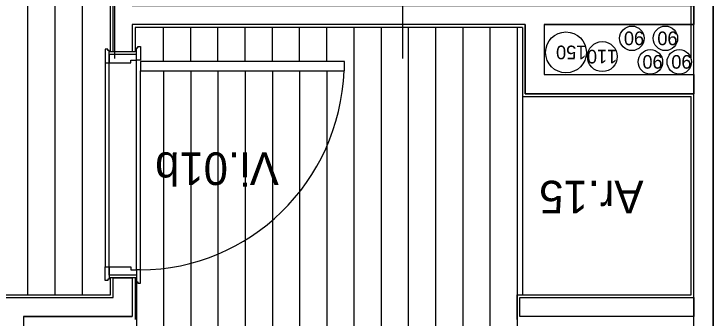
# Model space of a CAD drawing. Extents: x 1248 to 1356, y -443 to -224.
# Drawn here: x 1288.603 to 1291.174, y -235.881 to -234.765 of the extents above; entities that cross this region are included whole.
import ezdxf

# ---------------------------------------------------------------- set-up
doc = ezdxf.new("R2010")
doc.units = 0
for name, color, linetype in [('corte', 7, 'Continuous'), ('estereoctomias', 7, 'Continuous'), ('Level 1', 7, 'Continuous'), ('Level 10', 7, 'Continuous'), ('Level 13', 7, 'Continuous'), ('Level 4', 7, 'Continuous'), ('Level 40', 7, 'Continuous'), ('Level 41', 7, 'Continuous'), ('revestimentos', 7, 'Continuous'), ('vermelhos-tracej', 7, 'Continuous')]:
    doc.layers.add(name, color=color, linetype=linetype)

msp = doc.modelspace()

# ---------------------------------------------------------------- linework, layer by layer
at = {"layer": 'corte'}
for p, q in [((1290.4836, -234.804), (1290.4836, -235.0576)), ((1290.5536, -234.804), (1291.1035, -234.804)), ((1290.5536, -234.804), (1290.5536, -234.9876)), ((1290.5536, -234.9876), (1291.1035, -234.9876)), ((1290.4836, -235.0576), (1291.1035, -235.0576))]:
    msp.add_line(p, q, dxfattribs=at)
at = {"layer": 'estereoctomias'}
for points in [[(1291.1036, -233.124), (1291.1742, -233.124), (1291.1742, -238.1712), (1291.1042, -238.1713), (1291.1042, -237.4452)], [(1291.1035, -235.0576), (1290.4836, -235.0576), (1290.4836, -234.804), (1289.0385, -234.804), (1289.0385, -234.904), (1288.9685, -234.904), (1288.9685, -234.669), (1289.0386, -234.669), (1289.0386, -234.734), (1291.1035, -234.734), (1291.1035, -234.804), (1290.5536, -234.804), (1290.5536, -234.9876), (1291.1035, -234.9876)], [(1288.6383, -239.084), (1288.5683, -239.084), (1288.5683, -235.8765), (1287.7685, -235.8765), (1287.7685, -235.734), (1287.8385, -235.734), (1287.8385, -235.8065), (1288.9685, -235.8065), (1288.9685, -235.734), (1289.0385, -235.734), (1289.0385, -235.8765), (1288.6383, -235.8765)], [(1291.1035, -235.8765), (1290.4636, -235.8765), (1290.4636, -235.8065), (1291.1035, -235.8065)]]:
    msp.add_lwpolyline(points, close=True, dxfattribs=at)
at = {"layer": 'Level 1'}
for p, q in [((1291.1742, -239.234), (1291.1742, -228.764)), ((1291.1035, -234.804), (1291.1035, -233.1214)), ((1288.9685, -234.904), (1288.9685, -234.669)), ((1289.0385, -234.804), (1289.0385, -234.904)), ((1290.4836, -234.804), (1289.0386, -234.804)), ((1291.1035, -234.9876), (1291.1035, -234.804)), ((1289.0485, -234.904), (1288.9535, -234.904)), ((1291.1035, -235.8065), (1291.1035, -234.9876)), ((1288.9635, -235.734), (1288.9535, -235.734)), ((1289.0485, -235.734), (1288.9585, -235.734)), ((1288.9685, -235.8065), (1288.9685, -235.734)), ((1289.0385, -235.734), (1289.0385, -235.8765)), ((1289.0535, -235.734), (1289.0435, -235.734)), ((1287.8385, -235.8065), (1288.9685, -235.8065)), ((1290.4636, -235.8065), (1291.1035, -235.8065)), ((1290.4636, -235.8765), (1290.4636, -235.8065)), ((1291.1035, -239.084), (1291.1035, -235.8065)), ((1288.6383, -235.8765), (1288.6383, -239.084)), ((1288.6383, -235.8765), (1289.0385, -235.8765)), ((1291.1035, -235.8765), (1290.4636, -235.8765))]:
    msp.add_line(p, q, dxfattribs=at)
at = {"layer": 'Level 10'}
for p, q in [((1288.6535, -233.6103), (1288.6535, -235.7965)), ((1288.6535, -233.6103), (1288.6535, -235.7965)), ((1288.7535, -233.6103), (1288.7535, -235.7965)), ((1288.8535, -233.6103), (1288.8535, -235.7965)), ((1289.1535, -234.939), (1289.1535, -234.814)), ((1289.2535, -234.939), (1289.2535, -234.814)), ((1289.3535, -234.939), (1289.3535, -234.814)), ((1289.4535, -234.939), (1289.4535, -234.814)), ((1289.5535, -234.939), (1289.5535, -234.814)), ((1289.6535, -234.939), (1289.6535, -234.814)), ((1289.7535, -234.939), (1289.7535, -234.814)), ((1289.8535, -234.814), (1289.8535, -239.074)), ((1289.9535, -234.814), (1289.9535, -239.074)), ((1290.0535, -234.814), (1290.0535, -239.074)), ((1290.1535, -234.814), (1290.1535, -239.074)), ((1290.2535, -234.814), (1290.2535, -239.074)), ((1290.3535, -234.814), (1290.3535, -239.074)), ((1290.4535, -234.814), (1290.4535, -239.074)), ((1288.9535, -235.694), (1288.9535, -234.944)), ((1289.0535, -235.704), (1289.0535, -234.934)), ((1289.1535, -234.974), (1289.1535, -239.074)), ((1289.2535, -234.974), (1289.2535, -239.074)), ((1289.3535, -234.974), (1289.3535, -239.074)), ((1289.4535, -234.974), (1289.4535, -239.074)), ((1289.5535, -234.974), (1289.5535, -239.074)), ((1289.6535, -234.974), (1289.6535, -239.074)), ((1289.7535, -234.974), (1289.7535, -239.074)), ((1289.0535, -235.749), (1289.0535, -239.074))]:
    msp.add_line(p, q, dxfattribs=at)
at = {"layer": 'Level 13'}
for p, q in [((1290.4536, -234.814), (1290.4536, -235.7965)), ((1290.4736, -234.814), (1290.4736, -235.7965)), ((1288.9385, -234.894), (1288.9385, -234.944)), ((1288.9485, -234.894), (1288.9385, -234.894)), ((1288.9485, -234.899), (1288.9485, -234.894)), ((1288.9535, -234.899), (1288.9485, -234.899)), ((1288.9535, -234.944), (1288.9535, -234.899)), ((1289.0535, -234.934), (1289.0535, -234.889)), ((1289.0535, -234.889), (1289.0585, -234.889)), ((1289.0585, -234.889), (1289.0585, -234.884)), ((1289.0585, -234.884), (1289.0685, -234.884)), ((1289.0685, -234.884), (1289.0685, -234.934)), ((1289.0535, -234.914), (1288.9535, -234.914)), ((1288.9535, -234.914), (1288.9535, -234.944)), ((1289.0535, -234.934), (1289.0535, -234.914)), ((1288.9385, -234.944), (1288.9535, -234.944)), ((1288.9535, -234.944), (1289.0335, -234.944)), ((1289.0335, -234.944), (1289.0335, -234.934)), ((1289.0335, -234.934), (1289.0535, -234.934)), ((1289.0685, -234.934), (1289.0535, -234.934)), ((1289.8185, -234.939), (1289.0685, -234.939)), ((1289.0685, -234.939), (1289.0685, -234.974)), ((1289.8185, -234.974), (1289.8185, -234.939)), ((1289.0685, -234.974), (1289.8185, -234.974)), ((1288.9385, -235.744), (1288.9385, -235.694)), ((1288.9385, -235.694), (1288.9535, -235.694)), ((1288.9535, -235.724), (1288.9535, -235.694)), ((1288.9535, -235.694), (1289.0335, -235.694)), ((1288.9535, -235.694), (1288.9535, -235.739)), ((1289.0335, -235.694), (1289.0335, -235.704)), ((1289.0535, -235.724), (1288.9535, -235.724)), ((1289.0335, -235.704), (1289.0535, -235.704)), ((1289.0535, -235.704), (1289.0535, -235.724)), ((1289.0685, -235.704), (1289.0535, -235.704)), ((1289.0535, -235.704), (1289.0535, -235.749)), ((1289.0685, -235.754), (1289.0685, -235.704)), ((1288.9485, -235.744), (1288.9385, -235.744)), ((1288.9535, -235.739), (1288.9485, -235.739)), ((1288.9485, -235.739), (1288.9485, -235.744)), ((1289.0535, -235.749), (1289.0585, -235.749)), ((1289.0585, -235.749), (1289.0585, -235.754)), ((1289.0585, -235.754), (1289.0685, -235.754))]:
    msp.add_line(p, q, dxfattribs=at)
at = {"layer": 'Level 4'}
for p, q in [((1288.9385, -234.944), (1288.9385, -235.694)), ((1289.0685, -235.704), (1289.0685, -234.974))]:
    msp.add_line(p, q, dxfattribs=at)
msp.add_ellipse((1289.0685, -234.9408), major_axis=(0, 0.7632), ratio=0.982661, start_param=3.141593, end_param=4.668897, dxfattribs=at)
at = {"layer": 'Level 41'}
for centre, radius in [((1290.8758, -234.8543), 0.045), ((1290.9989, -234.8543), 0.045), ((1290.6335, -234.906), 0.075), ((1290.7671, -234.9214), 0.055), ((1290.944, -234.9407), 0.045), ((1291.0502, -234.9407), 0.045)]:
    msp.add_circle(centre, radius, dxfattribs=at)
at = {"layer": 'revestimentos'}
for p, q in [((1288.9585, -234.904), (1288.9585, -234.669)), ((1289.0485, -234.814), (1289.0485, -234.904)), ((1290.4736, -234.814), (1289.0485, -234.814)), ((1290.4736, -235.0676), (1291.0935, -235.0676)), ((1291.0935, -235.7965), (1291.0935, -235.0676)), ((1288.9585, -235.7965), (1288.9585, -235.734)), ((1289.0485, -235.734), (1289.0485, -235.8865)), ((1287.8485, -235.7965), (1288.9585, -235.7965)), ((1290.4536, -235.8865), (1290.4536, -235.7965)), ((1290.4536, -235.7965), (1291.0935, -235.7965))]:
    msp.add_line(p, q, dxfattribs=at)
at = {"layer": 'vermelhos-tracej'}
for p, q in [((1288.9741, -234.928), (1288.9741, -224.3117)), ((1290.034, -234.928), (1290.034, -224.3117)), ((1291.094, -234.928), (1291.094, -224.3117))]:
    msp.add_line(p, q, dxfattribs=at)

# ---------------------------------------------------------------- texts
at = {"layer": 'Level 40'}
for s, p in [('Vi.01b', (1289.5775, -235.2731)), ('Ar.15', (1290.9185, -235.3775))]:
    msp.add_text(s, height=0.12, rotation=180, dxfattribs=at).set_placement(p)
at = {"layer": 'Level 41'}
for s, p in [('90', (1290.9208, -234.8293)), ('90', (1291.0439, -234.8293)), ('150', (1290.7085, -234.881)), ('110', (1290.8221, -234.8964)), ('90', (1290.989, -234.9157)), ('90', (1291.0952, -234.9157))]:
    msp.add_text(s, height=0.05, rotation=180, dxfattribs=at).set_placement(p)

doc.saveas('drawing.dxf')
